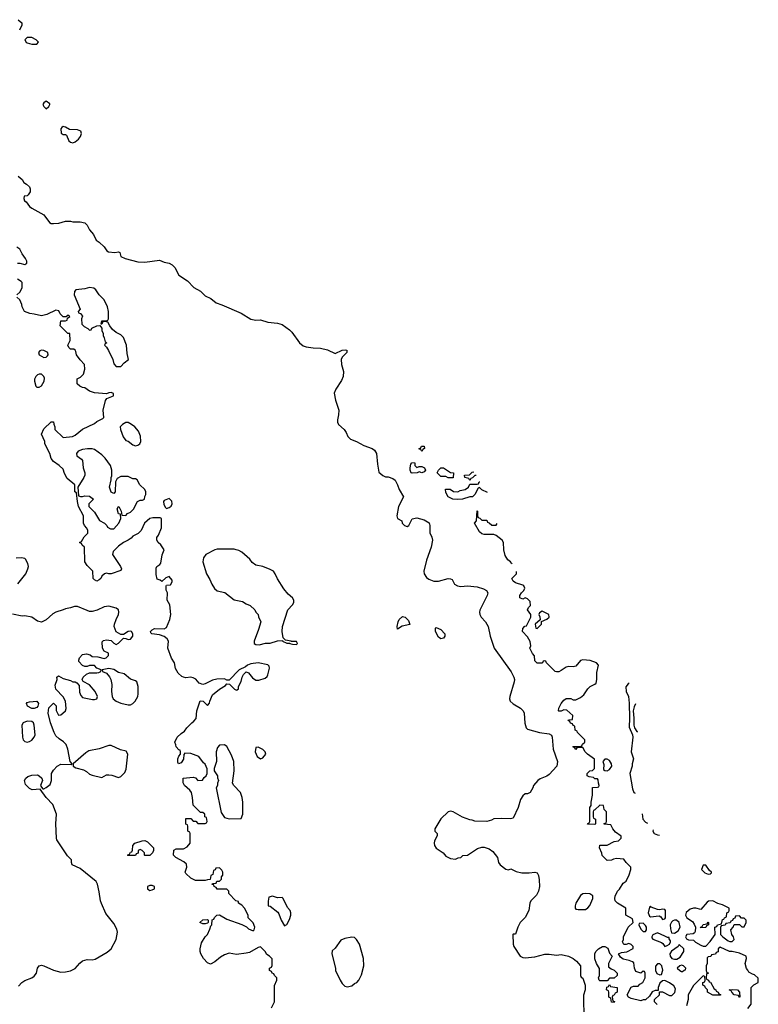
# Model space of a CAD drawing. Header units: inches. Extents: x 1793402 to 1900366, y 320852 to 470679.
# Tile 593 of 604: x 1883949 to 1890087, y 440290 to 448476. Entities that reach past the tile are written whole.
import ezdxf

# ---------------------------------------------------------------- set-up
doc = ezdxf.new("R2010")
doc.units = ezdxf.units.IN
doc.header["$MEASUREMENT"] = 0
doc.layers.add('B8484', color=7, linetype='Continuous')
doc.layers.add('B8494', color=7, linetype='Continuous')

msp = doc.modelspace()

# ---------------------------------------------------------------- linework, layer by layer
at = {"layer": 'B8484', "color": 4}
for points, elevation in [([(1883936.4, 448476.4), (1883966, 448450), (1883966, 448430), (1883948, 448390)], 236), ([(1883936.4, 447176.4), (1883968.4, 447148.4), (1883983.1, 447123.1), (1884006, 447110), (1884030, 447086), (1884035.3, 447070), (1884034.6, 447045.4), (1884020.4, 447019.6), (1884010, 447012), (1883986, 447010), (1883982, 446990), (1883989.2, 446970), (1884002, 446962), (1884030, 446924), (1884048.7, 446910), (1884150, 446854), (1884195.3, 446790), (1884210, 446782.7), (1884230, 446780.9), (1884274.4, 446785.6), (1884330, 446802), (1884370, 446802), (1884390, 446795.3), (1884450, 446795.3), (1884488.7, 446788.7), (1884508.9, 446768.9), (1884528.7, 446730), (1884562, 446690), (1884583.1, 446643.1), (1884610, 446628), (1884650, 446588), (1884673.6, 446553.6), (1884685.6, 446545.6), (1884738, 446542), (1884770, 446546), (1884782, 446542), (1884790, 446508), (1884826, 446490), (1884930, 446463.7), (1884990, 446459.3), (1885110, 446477.2), (1885150, 446461.2), (1885190, 446452.7), (1885217.2, 446437.2), (1885237.2, 446417.2), (1885271.9, 446351.9), (1885344, 446304), (1885396, 446250), (1885450, 446219.3), (1885490, 446179.3), (1885537.2, 446157.2), (1885582.9, 446122.9), (1885630, 446107), (1885790, 446036.2), (1885870, 445987), (1885910, 445978), (1885950, 445980.9), (1886010, 445960.7), (1886090, 445954), (1886130, 445941.2), (1886190, 445899), (1886210, 445879), (1886273.2, 445790), (1886304.8, 445764.8), (1886330, 445755.1), (1886386.8, 445746.8), (1886450, 445745.2), (1886507.3, 445732.7), (1886570, 445701.2), (1886630, 445729.2), (1886652.5, 445732.5), (1886668, 445728), (1886668.7, 445710), (1886628.7, 445670), (1886621.2, 445650), (1886624, 445610), (1886639, 445550), (1886637.2, 445510), (1886623.2, 445476.8), (1886575.5, 445404.5), (1886561.2, 445370), (1886573.6, 445313.6), (1886601.2, 445230), (1886599, 445190), (1886589, 445150), (1886589, 445130), (1886599, 445110), (1886644, 445070), (1886663.2, 445043.2), (1886677.2, 445010), (1886699, 444990), (1886748.7, 444970), (1886810, 444936), (1886878, 444910), (1886896.5, 444896.5), (1886914, 444870), (1886922, 444782), (1886934.6, 444714.6), (1886965.6, 444685.6), (1886990, 444675.3), (1887010, 444675.3), (1887050, 444662), (1887070, 444648), (1887090, 444608), (1887101.2, 444570), (1887138, 444510), (1887098, 444430), (1887084, 444350), (1887089, 444329), (1887126, 444310), (1887128, 444290), (1887148, 444270), (1887170, 444264), (1887182, 444270), (1887210, 444326), (1887250, 444335.3), (1887310, 444319), (1887352.1, 444292.1), (1887357.2, 444270), (1887358, 444210), (1887374.6, 444174.6), (1887379, 444150), (1887369.2, 444090), (1887330, 443982), (1887307, 443890), (1887309.6, 443869.6), (1887330, 443839), (1887350, 443824), (1887390, 443809), (1887430.7, 443809.3), (1887510, 443829), (1887530, 443828.7), (1887542, 443822), (1887563.3, 443783.3), (1887588, 443770), (1887615.9, 443764.1), (1887670, 443769.3), (1887750, 443760.9), (1887804.1, 443744.1), (1887829.3, 443729.3), (1887839, 443710), (1887833.2, 443690), (1887773.1, 443566.9), (1887769.6, 443550), (1887772.6, 443530), (1887783.1, 443510), (1887820.4, 443470), (1887842.6, 443430), (1887858.7, 443350), (1887892.7, 443250), (1888033.9, 443053.9), (1888056.2, 443010), (1888060.7, 442990), (1888057, 442970), (1888021.2, 442850), (1888019, 442830), (1888025.2, 442810), (1888049.6, 442789.6), (1888111.9, 442751.9), (1888133.2, 442730), (1888142.7, 442710), (1888147.2, 442627.2), (1888157.2, 442590), (1888170, 442577.2), (1888270, 442549.4), (1888350, 442539.3), (1888367.3, 442527.3), (1888375.1, 442510), (1888383.7, 442410), (1888417.4, 442310), (1888413.3, 442270), (1888350, 442200.5), (1888330, 442185.5), (1888274.8, 442165.2), (1888254, 442150), (1888219, 442110), (1888214, 442090), (1888190, 442051.3), (1888170, 442041), (1888150, 442038.8), (1888130, 442024.7), (1888110, 441992), (1888092.5, 441927.5), (1888050, 441838), (1888029.1, 441830.9), (1887950, 441834.8), (1887890, 441831), (1887870, 441821), (1887830, 441811.3), (1887730, 441812), (1887710, 441822), (1887690, 441824.7), (1887630, 441846), (1887550, 441891), (1887530, 441896), (1887510, 441891.3), (1887448.9, 441831.1), (1887398, 441750), (1887398, 441730), (1887418, 441710), (1887418, 441690), (1887395.3, 441650), (1887394, 441630), (1887395.3, 441610), (1887408.7, 441588.7), (1887469.1, 441549.1), (1887490, 441522), (1887530, 441502), (1887570, 441498), (1887592, 441508), (1887614, 441510), (1887632.7, 441527.3), (1887670, 441529), (1887753.2, 441586.8), (1887790, 441597.2), (1887810, 441597.2), (1887850, 441584), (1887880.2, 441560.2), (1887919, 441510), (1887929.2, 441470), (1887941.2, 441450), (1887990, 441414), (1888010, 441409), (1888030, 441415.3), (1888073.6, 441393.6), (1888123.2, 441383.2), (1888183.2, 441383.2), (1888230, 441389.3), (1888250, 441384), (1888260.7, 441360.7), (1888266.3, 441326.3), (1888267.8, 441270), (1888260.7, 441230), (1888243.3, 441196.7), (1888197.2, 441150), (1888189.2, 441130), (1888179, 441070), (1888148.9, 441011.1), (1888108, 440970), (1888088, 440930), (1888070, 440874), (1888050, 440874), (1888046, 440870), (1888048.9, 440791.1), (1888055.3, 440770), (1888109, 440690), (1888130, 440679.3), (1888150, 440676), (1888230, 440685.2), (1888314, 440706), (1888350, 440706.6), (1888410, 440697.2), (1888450, 440704), (1888509.1, 440689.1), (1888548, 440670), (1888575.3, 440650), (1888608.7, 440610), (1888608.4, 440528.4), (1888615.3, 440515.3), (1888630, 440506), (1888648.7, 440450), (1888648.7, 440410), (1888634, 440366), (1888633.2, 440350), (1888636.5, 440176.5)], 236), ([(1883930, 446452), (1883950, 446452), (1883990, 446442), (1884007.3, 446452.7), (1884008, 446470), (1883998, 446490), (1883969, 446529), (1883948.9, 446568.9), (1883924.1, 446584.1)], 244), ([(1883926, 446190), (1883950, 446212), (1883962, 446230), (1883968.7, 446250), (1883968, 446290), (1883960.4, 446300.4), (1883930, 446318)], 244), ([(1886040.4, 440259.6), (1886066, 440310), (1886067.3, 440447.3), (1886086, 440490), (1886086, 440510), (1886066, 440530), (1886062, 440542), (1886046, 440550), (1886042, 440562), (1886026, 440570), (1886026, 440590), (1886042, 440598), (1886047.3, 440612.7), (1886047.3, 440667.3), (1886026, 440690), (1886003.1, 440703.1), (1885988, 440730), (1885950, 440768), (1885930, 440762), (1885858, 440722), (1885830, 440714), (1885750, 440704), (1885690, 440715.3), (1885650, 440702), (1885616.9, 440683.1), (1885570, 440642), (1885535.3, 440624.7), (1885510, 440635.3), (1885475.3, 440670), (1885454, 440710), (1885449, 440730), (1885449, 440750), (1885460.2, 440799.8), (1885490, 440852), (1885508.9, 440871.1), (1885530, 440914), (1885538, 440942), (1885546, 440950), (1885547.3, 440992.7), (1885562, 440998), (1885567.3, 441012.7), (1885588.4, 441031.6), (1885610, 441034), (1885670, 440998), (1885794.8, 440954.8), (1885834.8, 440934.8), (1885850, 440918), (1885890, 440902), (1885898, 440910), (1885902, 440930), (1885888.4, 440968.4), (1885848.4, 441008.4), (1885848, 441030), (1885818, 441090), (1885794.6, 441114.6), (1885768, 441130), (1885766, 441146), (1885746, 441150), (1885686, 441210), (1885686, 441230), (1885670, 441246), (1885590, 441246), (1885582, 441262), (1885566, 441270), (1885562, 441282), (1885547.3, 441287.3), (1885550, 441294), (1885582, 441298), (1885587.3, 441312.7), (1885610, 441314), (1885626, 441330), (1885626, 441350), (1885636.4, 441363.6), (1885638, 441390), (1885630, 441406), (1885610, 441426), (1885578, 441422), (1885572.7, 441407.3), (1885558, 441402), (1885554, 441370), (1885538, 441362), (1885532.7, 441327.3), (1885510, 441326), (1885490, 441318), (1885410, 441318), (1885370, 441338), (1885330, 441378), (1885325.2, 441390), (1885338, 441430), (1885334.6, 441454.6), (1885313.6, 441473.6), (1885246, 441510), (1885228, 441530), (1885230, 441572), (1885250, 441582), (1885310, 441582), (1885340.4, 441599.6), (1885366, 441630), (1885366, 441710), (1885362, 441722), (1885346, 441730), (1885346, 441770), (1885342, 441782), (1885328.4, 441788.4), (1885330, 441834), (1885370, 441834), (1885390, 441814), (1885412.7, 441812.7), (1885430, 441794), (1885490, 441794), (1885502, 441798), (1885506, 441810), (1885502, 441842), (1885486, 441850), (1885486, 441870), (1885470, 441886), (1885450, 441886), (1885390, 441946), (1885384, 442010), (1885375.3, 442050), (1885362, 442070), (1885318, 442110), (1885307.3, 442132.7), (1885306, 442170), (1885390, 442178), (1885410, 442172), (1885430, 442152), (1885467.3, 442152.7), (1885483.1, 442176.9), (1885498, 442190), (1885508, 442210), (1885507.3, 442247.3), (1885490, 442286), (1885476.4, 442296.4), (1885438, 442350), (1885370, 442374), (1885322, 442378), (1885312.7, 442367.3), (1885310.9, 442329.1), (1885290, 442298), (1885268.9, 442288.9), (1885263.1, 442303.1), (1885262, 442330), (1885270, 442354), (1885286, 442370), (1885286, 442390), (1885282, 442402), (1885270, 442406), (1885248, 442430), (1885247.3, 442447.3), (1885238, 442470), (1885258, 442510), (1885290, 442542), (1885319, 442561), (1885338, 442590), (1885378, 442630), (1885397.2, 442642.8), (1885414, 442666), (1885422, 442730), (1885447.3, 442812.7), (1885474, 442810), (1885510, 442774), (1885527.3, 442792.7), (1885528, 442810), (1885550, 442862), (1885609.1, 442910.9), (1885660.4, 442939.6), (1885670, 442954), (1885692.7, 442952.7), (1885734, 442910), (1885750, 442902), (1885756.4, 442903.6), (1885767.3, 442912.7), (1885768.4, 442931.6), (1885790, 442974), (1885798, 443010), (1885808.4, 443031.6), (1885830, 443054), (1885850, 443044.7), (1885883.8, 443003.8), (1885910, 442984.9), (1885935.3, 442984.7), (1885990, 443002), (1886005.1, 443014.9), (1886012.3, 443030), (1886024.7, 443084.7), (1886021.2, 443101.2), (1886010, 443112.7), (1885930, 443129.2), (1885870, 443121.2), (1885842, 443110), (1885825.4, 443094.6), (1885774, 443070), (1885690, 442986), (1885670, 442986), (1885650, 442995.3), (1885587.5, 442992.5), (1885550, 442984), (1885490, 442954), (1885470, 442949), (1885439, 442959), (1885412.3, 442992.3), (1885390, 443004), (1885370, 443009), (1885330, 443004), (1885310, 443009), (1885296, 443016), (1885264.5, 443044.5), (1885243.2, 443083.2), (1885234, 443130), (1885210, 443168), (1885179, 443250), (1885184, 443310), (1885175.3, 443330), (1885150, 443349), (1885110, 443362), (1885046, 443370), (1885038, 443378), (1885035.3, 443390), (1885050, 443404.7), (1885070, 443414), (1885150, 443410.7), (1885170, 443422.8), (1885197.6, 443490), (1885205.6, 443530), (1885196, 443610), (1885175.3, 443650), (1885178, 443710), (1885167.3, 443732.7), (1885166, 443770), (1885170, 443774), (1885202, 443778), (1885216.4, 443803.6), (1885216.4, 443816.4), (1885190, 443846), (1885163.6, 443836.4), (1885130, 443806), (1885116.4, 443816.4), (1885090, 443826), (1885084, 443864), (1885083.1, 443916.9), (1885088, 443930), (1885114.6, 443945.4), (1885122, 443958), (1885132.9, 444027.1), (1885148.7, 444070), (1885122, 444110), (1885099, 444130), (1885088.7, 444150), (1885088.7, 444170), (1885102, 444190), (1885127.3, 444252.7), (1885126, 444330), (1885115.3, 444335.3), (1885054.6, 444334.6), (1885030, 444328), (1884984.7, 444290), (1884958, 444230), (1884934.4, 444205.6), (1884890, 444182), (1884874.8, 444165.2), (1884850.8, 444149.2), (1884810, 444129), (1884770, 444099), (1884724.5, 444055.5), (1884721, 444030), (1884786.8, 443930), (1884796, 443910), (1884790, 443898), (1884710, 443868.7), (1884690, 443868.7), (1884670, 443875.3), (1884654, 443870), (1884632, 443850), (1884622, 443830), (1884610, 443818), (1884591.1, 443808.9), (1884570, 443818), (1884558, 443830), (1884555.3, 443890), (1884510, 443938), (1884488.7, 443970), (1884486, 444090), (1884467.3, 444107.3), (1884462, 444122), (1884446, 444130), (1884462, 444138), (1884483.1, 444176.9), (1884513.6, 444206.4), (1884515.3, 444230), (1884508, 444250), (1884488, 444270), (1884478, 444290), (1884478, 444350), (1884438, 444430), (1884428.4, 444471.6), (1884422, 444542), (1884406, 444550), (1884406, 444610), (1884342.7, 444662.7), (1884322, 444702), (1884310, 444738), (1884278, 444770), (1884230, 444802), (1884210, 444828), (1884198, 444870), (1884158, 444950), (1884158, 444970), (1884128.7, 445030), (1884150, 445074), (1884210, 445134), (1884230, 445134), (1884232.7, 445112.7), (1884242, 445090), (1884242, 445070), (1884310, 445002), (1884388.4, 445011.6), (1884410, 445022), (1884470, 445072), (1884570, 445118), (1884590, 445136), (1884639, 445161), (1884648, 445170), (1884642.7, 445230), (1884662, 445310), (1884674, 445326), (1884728, 445350), (1884727.3, 445367.3), (1884710, 445378), (1884690, 445375.3), (1884670, 445366), (1884570, 445375.3), (1884530, 445388.7), (1884490, 445415.3), (1884470, 445418), (1884448.4, 445428.4), (1884426, 445450), (1884426, 445490), (1884454.6, 445505.4), (1884478, 445530), (1884488.7, 445570), (1884488, 445610), (1884450, 445648), (1884422, 445690), (1884416.4, 445716.4), (1884408.4, 445728.4), (1884398, 445738), (1884370, 445738), (1884358, 445750), (1884349, 445770), (1884368, 445810), (1884366, 445866), (1884350, 445868), (1884286, 445930), (1884290, 445974), (1884330, 445974), (1884342, 445978), (1884346, 445994), (1884366, 446010), (1884358, 446018), (1884343.6, 446016.4), (1884334, 446006), (1884310, 446006), (1884286, 446030), (1884274.6, 446054.6), (1884250, 446062), (1884174, 446026), (1884130, 446015.1), (1884070, 446029.2), (1884032.9, 446032.9), (1883988, 446050), (1883968, 446090), (1883967.3, 446107.3), (1883950, 446146), (1883926, 446170)], 244), ([(1887741.6, 444686), (1887730, 444686), (1887712.7, 444667.3), (1887698, 444662), (1887690, 444646), (1887682, 444662), (1887648, 444670), (1887646, 444690), (1887687.3, 444692.7), (1887710, 444714), (1887722, 444718), (1887722.1, 444718.5)], 232), ([(1887835.3, 444545.2), (1887788.4, 444568.4), (1887770, 444586), (1887758, 444582), (1887731.6, 444528.4), (1887711.6, 444508.4), (1887690, 444508), (1887630, 444488.7), (1887590, 444488), (1887548.9, 444488.9), (1887510, 444508), (1887490, 444546), (1887487.3, 444572.7), (1887527.3, 444572.7), (1887552.7, 444552.7), (1887590, 444552), (1887610, 444562), (1887650, 444571.3), (1887678, 444590), (1887690, 444614), (1887750, 444614), (1887762, 444618), (1887767.3, 444632.7), (1887773.3, 444634.8)], 232), ([(1888041.9, 443951.5), (1888036.4, 443956.4), (1888028, 443970), (1888006, 443986), (1887982.5, 444022.5), (1887972.7, 444070), (1887968.7, 444130), (1887958, 444150), (1887908.9, 444188.9), (1887890, 444195.3), (1887810, 444195.3), (1887790, 444202), (1887770, 444218), (1887728, 444290), (1887746, 444310), (1887750, 444394), (1887754, 444390), (1887754, 444350), (1887758, 444338), (1887772.7, 444332.7), (1887790, 444314), (1887830, 444314), (1887838, 444298), (1887850, 444294), (1887872.7, 444272.7), (1887910, 444274), (1887917.1, 444288.3)], 232), ([(1883933.6, 443786.4), (1883999, 443870), (1884017.2, 443910), (1884021.2, 443930), (1884015.1, 443955.1), (1883997.2, 443990), (1883990, 443997.2), (1883963.2, 444003.2), (1883919.9, 444000.1)], 248), ([(1889248, 440288), (1889226, 440310), (1889226, 440330), (1889266, 440370), (1889266, 440394), (1889290, 440394), (1889350, 440362), (1889370, 440362), (1889392.9, 440387.1), (1889398, 440418), (1889384.7, 440444.7), (1889350, 440468.7), (1889310, 440488), (1889290, 440486), (1889270, 440466), (1889254, 440430), (1889254, 440406), (1889230, 440406), (1889205.4, 440394.6), (1889183.6, 440356.4), (1889150, 440326), (1889130, 440326), (1889110, 440318), (1889030, 440338), (1889008, 440350), (1888998, 440370), (1889030, 440432), (1889050, 440442), (1889090, 440442), (1889103.1, 440456.9), (1889128.4, 440471.6), (1889146, 440510), (1889146, 440550), (1889142, 440562), (1889130, 440566), (1889110, 440548), (1889070, 440562), (1889059, 440590), (1889054, 440634), (1889043.1, 440643.1), (1889014.6, 440654.6), (1888964.7, 440664.7), (1888943.1, 440683.1), (1888926, 440710), (1888950, 440722), (1888994.6, 440725.4), (1889047.3, 440752.7), (1889048, 440770), (1889030, 440788), (1889010, 440795.3), (1888990, 440788), (1888968.4, 440788.4), (1888958, 440810), (1888968, 440830), (1888968, 440850), (1889006, 440930), (1889046, 440970), (1889042, 441002), (1888986, 441030), (1888986, 441090), (1888918, 441130), (1888898, 441150), (1888895.3, 441170), (1888898, 441190), (1888918, 441230), (1888933.6, 441246.4), (1888963.1, 441296.9), (1888990, 441314), (1889014.6, 441365.4), (1889028, 441410), (1889028, 441430), (1888988.9, 441468.9), (1888970, 441498), (1888910, 441502), (1888883.6, 441496.4), (1888867.3, 441487.3), (1888830, 441486), (1888788.4, 441528.4), (1888787.3, 441547.3), (1888768, 441590), (1888770, 441614), (1888830, 441612), (1888890, 441644.7), (1888926, 441650), (1888948, 441670), (1888947.3, 441687.3), (1888901.2, 441721.2), (1888878, 441750), (1888862, 441782), (1888807.3, 441787.3), (1888807.3, 441792.7), (1888822, 441798), (1888826, 441810), (1888826, 441890), (1888806, 441910), (1888802, 441942), (1888770, 441946), (1888730, 441906), (1888718, 441902), (1888714, 441890), (1888714, 441850), (1888718, 441838), (1888734, 441830), (1888734, 441790), (1888730, 441786), (1888668.7, 441788.7), (1888670, 441794), (1888682, 441798), (1888686, 441810), (1888687.3, 441927.3), (1888698, 441942), (1888698, 441970), (1888708, 442028), (1888708.4, 442091.6), (1888750, 442094), (1888762, 442098), (1888766, 442110), (1888758, 442130), (1888756.4, 442156.4), (1888750, 442166), (1888730, 442166), (1888716.4, 442176.4), (1888680.4, 442180.4), (1888666, 442190), (1888666, 442210), (1888686, 442230), (1888710, 442234), (1888726, 442250), (1888727.3, 442327.3), (1888668.9, 442368.9), (1888648, 442390), (1888630, 442426), (1888590, 442426), (1888578, 442422), (1888570, 442408), (1888562, 442422), (1888546, 442430), (1888550, 442434), (1888610, 442434), (1888622, 442438), (1888627.3, 442452.7), (1888646, 442470), (1888646, 442490), (1888586, 442550), (1888582, 442562), (1888566, 442570), (1888562, 442602), (1888547.3, 442607.3), (1888542, 442622), (1888527.3, 442627.3), (1888522, 442642), (1888506, 442650), (1888510, 442654), (1888542, 442658), (1888546, 442690), (1888496.4, 442736.4), (1888470, 442738), (1888450, 442726), (1888430, 442726), (1888426, 442730), (1888428.7, 442751.3), (1888448.7, 442790), (1888470, 442818), (1888490, 442831.3), (1888530, 442831.3), (1888550, 442822), (1888570, 442822), (1888610, 442842), (1888636, 442864), (1888670, 442912), (1888690, 442932), (1888728.9, 442951.1), (1888739, 442961), (1888744, 442990), (1888744, 443050), (1888759, 443110), (1888742, 443130), (1888690, 443149.5), (1888630, 443154.5), (1888610, 443149.2), (1888570, 443102), (1888550, 443095.3), (1888510, 443099), (1888490, 443094), (1888450, 443064), (1888430, 443055.3), (1888410, 443055.3), (1888398, 443058), (1888326, 443130), (1888322, 443142), (1888310, 443146), (1888298, 443142), (1888294, 443130), (1888287.3, 443127.3), (1888250, 443126), (1888230, 443146), (1888227.3, 443187.3), (1888210, 443206), (1888188, 443250), (1888198, 443270), (1888190, 443306), (1888170, 443346), (1888128.7, 443390), (1888130, 443414), (1888147.3, 443432.7), (1888162, 443438), (1888198, 443510), (1888198, 443530), (1888168.7, 443570), (1888178, 443590), (1888193.2, 443606.8), (1888190, 443638), (1888170, 443662), (1888150, 443668.7), (1888130, 443658), (1888106, 443670), (1888106, 443690), (1888118, 443710), (1888138, 443730), (1888148, 443750), (1888138, 443770), (1888130, 443775.3), (1888070, 443795.3), (1888049.1, 443809.1), (1888038, 443830), (1888078, 443870), (1888078, 443888.3)], 232), ([(1883938.9, 440441.1), (1883965.2, 440470), (1883990, 440488), (1884049, 440510), (1884070, 440523.8), (1884087.3, 440550), (1884096, 440590), (1884110, 440611), (1884130, 440616), (1884148.9, 440611.1), (1884230, 440573), (1884290, 440558.4), (1884330, 440559.3), (1884370, 440568.2), (1884410, 440588.4), (1884447.1, 440632.9), (1884469.7, 440650.3), (1884510, 440661.3), (1884550, 440659.3), (1884575.6, 440664.4), (1884675.9, 440724.1), (1884709.5, 440750.5), (1884749.3, 440830), (1884761.2, 440890), (1884755.5, 440915.5), (1884730, 440962), (1884665.4, 441045.4), (1884627.2, 441127.2), (1884619.3, 441150), (1884610, 441226), (1884594, 441290), (1884584, 441310), (1884450, 441418), (1884386, 441450), (1884378, 441470), (1884378, 441490), (1884344.7, 441524.7), (1884258, 441658), (1884254, 441670), (1884249.3, 441790), (1884253.2, 441870), (1884224, 441950), (1884168.7, 442010), (1884118, 442078), (1884053.6, 442073.6), (1884030, 442084), (1883998, 442118), (1883988.7, 442150), (1883999, 442170), (1884017, 442183), (1884050, 442196.3), (1884096.7, 442196.7), (1884111, 442190), (1884131.3, 442170), (1884138, 442150), (1884122, 442110), (1884130, 442094), (1884142, 442082), (1884150, 442082), (1884170, 442091.3), (1884203.1, 442116.9), (1884214, 442150), (1884214, 442210), (1884230, 442238), (1884259, 442270), (1884290, 442287.7), (1884376.4, 442283.6), (1884386, 442290), (1884368.9, 442308.9), (1884349.2, 442410), (1884334, 442450), (1884312.5, 442472.5), (1884276, 442496), (1884250, 442522), (1884234, 442550), (1884205.2, 442630), (1884184, 442710), (1884190, 442754), (1884230, 442794), (1884251.6, 442771.6), (1884252.7, 442732.7), (1884270, 442694), (1884290, 442698), (1884308, 442710), (1884328, 442730), (1884335.3, 442750), (1884328, 442810), (1884310, 442846), (1884249, 442910), (1884244.7, 442944.7), (1884259, 442990), (1884258, 443010), (1884270, 443022), (1884310, 442998), (1884370, 442982), (1884390, 442972), (1884410, 442972), (1884423.6, 442963.6), (1884442, 442942), (1884446.4, 442886.4), (1884456.9, 442856.9), (1884470, 442842), (1884554.6, 442825.4), (1884570, 442824.7), (1884588.9, 442831.1), (1884596, 442850), (1884577.2, 442890), (1884530, 442945.2), (1884475.3, 442975.3), (1884468, 442990), (1884475.3, 443010), (1884504.7, 443035.3), (1884530, 443046), (1884590, 443046), (1884606, 443050), (1884622, 443058), (1884626, 443070), (1884590, 443086), (1884570, 443106), (1884530, 443106), (1884510, 443098), (1884490, 443098), (1884470, 443108), (1884441.2, 443141.2), (1884439, 443150), (1884445.2, 443170), (1884470, 443198), (1884504.7, 443204.7), (1884535.3, 443195.3), (1884550, 443182), (1884598, 443178), (1884650, 443164.7), (1884666, 443170), (1884686, 443190), (1884686, 443210), (1884650, 443226), (1884638, 443250), (1884635.3, 443304.7), (1884644, 443316), (1884670, 443321), (1884710, 443316), (1884730, 443292), (1884750, 443282), (1884770, 443292), (1884810, 443334), (1884830, 443332), (1884850, 443322), (1884870, 443324.7), (1884888.7, 443350), (1884888.7, 443370), (1884878, 443390), (1884870, 443393.2), (1884850, 443388.7), (1884810, 443366), (1884790, 443366), (1884750, 443388), (1884735.1, 443430), (1884737, 443450), (1884749.6, 443490.4), (1884769.2, 443530), (1884773.2, 443550), (1884769.2, 443569.2), (1884750, 443584), (1884690, 443599.5), (1884650, 443594.5), (1884592.8, 443567.3), (1884550, 443555.8), (1884530, 443556.3), (1884510, 443563), (1884430, 443596.2), (1884403.8, 443596.2), (1884370, 443585.2), (1884330, 443579), (1884310, 443569), (1884248.5, 443551.5), (1884223.7, 443536.3), (1884170, 443487), (1884130, 443467.6), (1884095.5, 443475.5), (1884050, 443509), (1883990, 443519), (1883970, 443517.2), (1883890, 443534)], 248), ([(1889014.9, 442960.8), (1889006.2, 442953.8), (1888986.8, 442930), (1888990.5, 442890), (1889007.7, 442850), (1889013.8, 442793.8), (1889017.8, 442670), (1889014.4, 442594.4), (1889041.6, 442530), (1889044.9, 442510), (1889031, 442390), (1889051.3, 442330), (1889038, 442290), (1889038, 442270), (1889021, 442210), (1889040.7, 442080.7), (1889052, 442050), (1889064, 442044.2)], 232), ([(1889067.9, 442787.5), (1889056.6, 442763.4), (1889048.7, 442730), (1889053.6, 442670), (1889052, 442610), (1889057.8, 442590), (1889078.8, 442558.8), (1889083.9, 442554.2)], 236), ([(1889123.2, 441874.2), (1889126.8, 441830), (1889150, 441804.7), (1889165.1, 441795.1)], 232), ([(1889212.4, 441739.4), (1889212, 441730), (1889222, 441710), (1889250, 441698), (1889266.6, 441696.6)], 232), ([(1890000, 440573), (1889990, 440588), (1889979, 440630), (1889988, 440670), (1889986, 440690), (1889930, 440715.3), (1889870, 440728), (1889848.4, 440728.4), (1889770, 440766), (1889754, 440750), (1889752.7, 440727.3), (1889738, 440722), (1889732.7, 440707.3), (1889698, 440702), (1889692.7, 440687.3), (1889670, 440686), (1889663.6, 440676.4), (1889662, 440630), (1889654, 440610), (1889654, 440570), (1889658, 440558), (1889674, 440550), (1889658, 440542), (1889654, 440510), (1889658, 440498), (1889674, 440490), (1889678, 440478), (1889690, 440474), (1889719.6, 440419.6), (1889734, 440410), (1889738, 440398), (1889754, 440390), (1889758, 440378), (1889772.7, 440372.7), (1889772.7, 440367.3), (1889710, 440366), (1889666, 440390), (1889666, 440410), (1889647.3, 440427.3), (1889642, 440442), (1889626, 440450), (1889626, 440470), (1889642, 440478), (1889646, 440490), (1889642, 440522), (1889630, 440526), (1889550, 440446), (1889504.7, 440370), (1889504.7, 440330), (1889490, 440278)], 232)]:
    msp.add_lwpolyline(points, dxfattribs=dict(at, elevation=elevation))
for points, elevation in [([(1884050, 448328), (1884010, 448328), (1883992, 448310), (1884002, 448290), (1884010, 448284.7), (1884050, 448272), (1884090, 448274), (1884106, 448290), (1884086, 448310)], 236), ([(1884170, 447798), (1884150, 447786), (1884142, 447770), (1884150, 447754), (1884170, 447734), (1884190, 447754), (1884198, 447770), (1884198, 447778)], 236), ([(1884310, 447588), (1884299.6, 447580.4), (1884291.6, 447568.4), (1884292, 447532), (1884310, 447522), (1884330, 447522), (1884336.9, 447516.9), (1884358, 447470), (1884370, 447458), (1884390, 447451.3), (1884410, 447461), (1884436.5, 447483.5), (1884453.6, 447506.4), (1884462, 447530), (1884458, 447550), (1884430, 447561.2), (1884363.1, 447563.1), (1884330, 447582)], 236), ([(1884530, 446249.2), (1884490, 446238), (1884414, 446230), (1884403.6, 446216.4), (1884402, 446190), (1884452, 446070), (1884434, 446050), (1884438, 446038), (1884452.7, 446032.7), (1884471.6, 446011.6), (1884462, 445990), (1884466, 445946), (1884485.4, 445925.4), (1884514, 445910), (1884530, 445894), (1884542, 445898), (1884548.4, 445911.6), (1884588.4, 445931.6), (1884614, 445934), (1884631.6, 445911.6), (1884632, 445890), (1884642, 445870), (1884642, 445850), (1884652, 445830), (1884658, 445798), (1884672, 445790), (1884658, 445782), (1884654, 445770), (1884670, 445754), (1884685.4, 445725.4), (1884722, 445650), (1884730, 445614), (1884750, 445594), (1884790, 445594), (1884816.4, 445623.6), (1884854, 445650), (1884842, 445702), (1884837.2, 445770), (1884810, 445835.3), (1884790, 445855.3), (1884750, 445875.3), (1884721.2, 445901.2), (1884698, 445930), (1884682, 445962), (1884650, 445966), (1884638, 445962), (1884630, 445946), (1884626, 445946), (1884630, 445974), (1884670, 445974), (1884682, 445978), (1884686, 445990), (1884688, 446050), (1884679, 446090), (1884650, 446148), (1884608.9, 446188.9), (1884582, 446230), (1884564.7, 446244.7)], 244), ([(1884130, 445729), (1884116, 445724), (1884104.7, 445710), (1884111.3, 445690), (1884150, 445667.3), (1884170, 445671.3), (1884178.6, 445681.4), (1884184, 445690), (1884182, 445710), (1884150, 445725.2)], 248), ([(1884130, 445528.7), (1884110, 445528.7), (1884096.9, 445523.1), (1884082, 445510), (1884071.6, 445488.4), (1884071.3, 445470), (1884082, 445430), (1884090, 445422), (1884110, 445422), (1884130, 445431.3), (1884152.7, 445470), (1884155.1, 445495.1), (1884148.7, 445510)], 248), ([(1884850, 445128), (1884830, 445128), (1884802, 445110), (1884784.7, 445090), (1884786, 445070), (1884808.1, 445008.1), (1884830, 444978), (1884850, 444971.3), (1884890, 444942), (1884910, 444932), (1884930, 444938), (1884948, 444950), (1884955.3, 444970), (1884953.6, 445013.6), (1884936.4, 445056.4), (1884906, 445090), (1884878, 445110)], 244), ([(1887290, 444886), (1887282, 444902), (1887270, 444906), (1887268.4, 444911.6), (1887282, 444918), (1887288.4, 444931.6), (1887311.6, 444931.6), (1887314, 444910), (1887298, 444902)], 232), ([(1884550, 444909), (1884511.1, 444908.9), (1884470, 444902), (1884434, 444890), (1884422, 444870), (1884424.7, 444850), (1884462, 444822), (1884470.5, 444810.5), (1884477.3, 444750), (1884490.6, 444710), (1884490.5, 444690), (1884482, 444670), (1884432, 444590), (1884438, 444518), (1884452.7, 444512.7), (1884470, 444512), (1884490, 444518), (1884530, 444514), (1884562, 444490), (1884522, 444450), (1884522, 444430), (1884570, 444382), (1884611.3, 444311.3), (1884654, 444290), (1884674, 444270), (1884678, 444258), (1884703.6, 444243.6), (1884730, 444242), (1884773.2, 444290), (1884788.4, 444328.4), (1884786, 444366), (1884770, 444368), (1884758, 444410), (1884768.7, 444430), (1884772, 444430), (1884792, 444390), (1884798, 444358), (1884830, 444354), (1884846, 444370), (1884870, 444382), (1884894.6, 444405.4), (1884928.9, 444471.1), (1884950, 444482), (1884970, 444482), (1884986, 444490), (1884988.4, 444511.6), (1884998, 444530), (1884998, 444550), (1884988, 444570), (1884948, 444610), (1884926, 444650), (1884910, 444658), (1884890, 444658), (1884850, 444678), (1884790, 444678), (1884759.6, 444660.4), (1884744.7, 444635.3), (1884742, 444550), (1884730, 444538), (1884710, 444549), (1884695.3, 444590), (1884709, 444650), (1884709.3, 444670.7), (1884715.3, 444684.7), (1884714, 444730), (1884704, 444770), (1884659, 444830), (1884630, 444859), (1884570, 444904)], 244), ([(1887250, 444754), (1887270, 444762), (1887290, 444762), (1887314, 444750), (1887322, 444730), (1887310, 444718), (1887290, 444708), (1887270, 444718), (1887251.3, 444708.7), (1887210, 444705.2), (1887202, 444710), (1887195.3, 444730), (1887195.3, 444750), (1887200.4, 444779.6), (1887207.3, 444792.7), (1887230, 444794), (1887234, 444790), (1887234, 444770)], 232), ([(1887510, 444668), (1887490, 444678), (1887450, 444678), (1887418, 444710), (1887428.9, 444731.1), (1887449.1, 444750.9), (1887471.1, 444751.1), (1887530, 444712), (1887554, 444710), (1887550, 444668)], 232), ([(1885190, 444495.3), (1885150, 444478), (1885144.7, 444470), (1885145.4, 444445.4), (1885159.6, 444419.6), (1885170, 444412), (1885190, 444422), (1885208.4, 444431.6), (1885215.3, 444450), (1885213.2, 444473.2)], 244), ([(1885590, 444074), (1885570, 444069.5), (1885494.8, 444030), (1885477.5, 444002.5), (1885470.9, 443969.1), (1885502, 443870), (1885530, 443821), (1885544.2, 443784.2), (1885567.3, 443747.3), (1885590, 443728.7), (1885653.7, 443713.7), (1885730, 443654), (1885800.4, 443640.4), (1885830, 443621), (1885865.4, 443605.4), (1885902, 443570), (1885912, 443550), (1885932, 443530), (1885932.7, 443512.7), (1885952, 443470), (1885933.7, 443406.3), (1885896, 443310), (1885898, 443290), (1885910, 443281), (1885940.2, 443279.8), (1885991.6, 443291.6), (1886030, 443292), (1886090, 443311.3), (1886134, 443314), (1886134, 443310), (1886170, 443294), (1886194, 443294), (1886194, 443290), (1886215.3, 443284.7), (1886250, 443282), (1886258, 443290), (1886250, 443306), (1886206, 443306), (1886206, 443310), (1886158, 443318), (1886138, 443338), (1886129, 443390), (1886134, 443430), (1886177.2, 443570), (1886217.2, 443610), (1886226.6, 443630), (1886226.6, 443650), (1886216, 443670), (1886178.9, 443698.9), (1886144.5, 443744.5), (1886090, 443828), (1886073.2, 443870), (1886059, 443890), (1886030, 443906), (1885970, 443929), (1885910, 443942), (1885882, 443962), (1885862, 443990), (1885794, 444050), (1885770, 444063.7), (1885748, 444070), (1885730, 444073.6)], 244), ([(1888290, 443558), (1888270, 443546), (1888262, 443530), (1888271.6, 443511.6), (1888274, 443486), (1888234, 443450), (1888238, 443418), (1888250, 443414), (1888286, 443450), (1888286, 443474), (1888330, 443492), (1888348, 443510), (1888346, 443530)], 232), ([(1887090, 443408), (1887085.2, 443430), (1887093.2, 443470), (1887102.7, 443490), (1887130, 443514), (1887152, 443510), (1887179.8, 443479.8), (1887191, 443449), (1887126.8, 443433.2)], 236), ([(1887450, 443329), (1887430, 443342), (1887404, 443390), (1887403.1, 443416.9), (1887410, 443422), (1887450, 443406), (1887480.7, 443370), (1887480.7, 443350), (1887470, 443334)], 236), ([(1884690, 443082), (1884634, 443070), (1884638, 443058), (1884670, 443042), (1884694, 443014), (1884706.8, 442990), (1884714.8, 442950), (1884711, 442890), (1884716, 442850), (1884724.7, 442830), (1884750.6, 442810.6), (1884790, 442794.8), (1884850, 442778.8), (1884870, 442781), (1884890, 442791), (1884909, 442810), (1884929.2, 442850), (1884933.2, 442870), (1884933.2, 442933.2), (1884922, 442970), (1884910, 442979), (1884870, 442994), (1884818, 443038), (1884769.3, 443049.3), (1884730, 443074)], 248), ([(1884070, 442749.4), (1884050, 442749.5), (1884014, 442770), (1884005.2, 442790), (1884010, 442798), (1884030, 442806), (1884092, 442810), (1884104.7, 442790), (1884098.8, 442770), (1884090, 442759)], 248), ([(1884010, 442644), (1883978, 442630), (1883966, 442610), (1883970.6, 442510), (1883977.3, 442490), (1883990, 442474.8), (1884010, 442470.7), (1884030, 442474), (1884050, 442486), (1884069.2, 442510), (1884077.2, 442530), (1884068.7, 442610), (1884062, 442630), (1884050, 442642)], 252), ([(1884710, 442442.7), (1884690, 442440.9), (1884610, 442414), (1884523.4, 442396.6), (1884498.4, 442381.6), (1884392, 442290), (1884392, 442270), (1884414.8, 442254.8), (1884478.7, 442238.7), (1884504.4, 442224.4), (1884530, 442202.8), (1884550, 442194), (1884630, 442176), (1884670, 442197.3), (1884690, 442199.1), (1884715.5, 442195.5), (1884770, 442176), (1884790, 442184.7), (1884823.1, 442216.9), (1884834.6, 442245.4), (1884848, 442370), (1884834, 442394), (1884785.6, 442405.6)], 248), ([(1885650, 442448.7), (1885610, 442444), (1885593.7, 442426.3), (1885582, 442390), (1885584.9, 442310), (1885564.7, 442250), (1885564.7, 442230), (1885592, 442190), (1885592.7, 442172.7), (1885602, 442150), (1885592, 442130), (1885592, 442110), (1885582, 442090), (1885623.6, 441883.6), (1885650, 441842), (1885690, 441831.3), (1885790, 441834), (1885802, 441870), (1885802, 441970), (1885797.2, 442010), (1885784, 442050), (1885729, 442110), (1885717.2, 442130), (1885732, 442230), (1885729.4, 442310), (1885710, 442362), (1885670, 442434)], 244), ([(1885930, 442428), (1885910, 442426), (1885906.8, 442390), (1885921, 442350), (1885950, 442331.3), (1885970, 442338), (1885995.3, 442370), (1885988, 442390), (1885970, 442408)], 244), ([(1888830, 442328), (1888812.7, 442327.3), (1888794, 442310), (1888803.6, 442283.6), (1888802, 442242), (1888812.7, 442232.7), (1888830, 442232), (1888850, 442242), (1888868.7, 442270), (1888868, 442290), (1888850, 442318)], 232), ([(1884990, 441526), (1884986, 441530), (1884986, 441550), (1884966, 441570), (1884950, 441578), (1884934, 441570), (1884932.7, 441547.3), (1884918, 441542), (1884910, 441526), (1884850, 441526), (1884846, 441530), (1884862, 441538), (1884870, 441554), (1884882, 441558), (1884887.3, 441572.7), (1884888, 441610), (1884906, 441630), (1884966, 441650), (1884990, 441651.3), (1885010, 441642), (1885062, 441590), (1885062, 441570), (1885051.3, 441548.7), (1885030, 441526)], 244), ([(1889650, 441446), (1889630, 441446), (1889614, 441410), (1889643.6, 441383.6), (1889670, 441372), (1889690, 441374), (1889698, 441382), (1889698, 441390), (1889681.2, 441401.2)], 232), ([(1885050, 441279), (1885030, 441279), (1885012, 441270), (1885011.3, 441250), (1885021.4, 441241.4), (1885030, 441236), (1885050, 441240.7), (1885068.7, 441250), (1885068, 441270)], 248), ([(1886050, 441188), (1886018, 441182), (1886012.7, 441147.3), (1886014, 441110), (1886030, 441104.7), (1886095.2, 441055.2), (1886103.4, 441043.4), (1886120.7, 440990), (1886150, 440942), (1886170, 440954), (1886190, 440994), (1886202, 441030), (1886202, 441050), (1886195.3, 441070), (1886174.6, 441094.6), (1886138, 441170), (1886130, 441178), (1886090, 441175.3)], 244), ([(1888650, 441212.4), (1888630, 441208.3), (1888610, 441195.8), (1888570.4, 441130), (1888564.4, 441110), (1888564, 441090), (1888570, 441081), (1888590, 441077.3), (1888650, 441078.8), (1888670, 441091), (1888687.2, 441112.8), (1888713.2, 441170), (1888711.6, 441191.6), (1888687.6, 441207.6)], 236), ([(1889190, 441106), (1889183.6, 441096.4), (1889171.3, 441050), (1889182, 441022), (1889190, 441018), (1889264.7, 441024.7), (1889276.9, 441016.9), (1889290, 440994), (1889310, 441002), (1889315.3, 441010), (1889315.3, 441070), (1889310, 441078), (1889290, 441082), (1889270, 441075.3), (1889250, 441079), (1889198, 441098)], 232), ([(1889710, 441149.2), (1889673.7, 441146.3), (1889661.1, 441138.9), (1889610, 441078), (1889569.1, 441089.1), (1889550, 441089.2), (1889519.8, 441080.2), (1889487.5, 441052.5), (1889482, 441030), (1889492, 441010), (1889539.1, 440979.1), (1889555.3, 440955.3), (1889564.7, 440930), (1889563.6, 440896.4), (1889556.9, 440883.1), (1889544.7, 440875.3), (1889494, 440870), (1889482, 440850), (1889490, 440834), (1889507.1, 440827.1), (1889550, 440822), (1889566.4, 440806.4), (1889610, 440782), (1889630, 440774), (1889650, 440774), (1889688.4, 440811.6), (1889728, 440870), (1889727.3, 440932.7), (1889742, 440938), (1889748.4, 440951.6), (1889782, 440958), (1889790, 440994), (1889802, 440998), (1889806, 441010), (1889822, 441018), (1889826, 441050), (1889842, 441058), (1889846, 441070), (1889846, 441090), (1889790, 441118), (1889750, 441129)], 232), ([(1889930, 441026), (1889898, 441022), (1889892.7, 441007.3), (1889878, 441002), (1889872.7, 440987.3), (1889858, 440982), (1889852.7, 440967.3), (1889818, 440962), (1889811.6, 440948.4), (1889778, 440942), (1889772.7, 440927.3), (1889774, 440870), (1889792, 440850), (1889836.9, 440816.9), (1889850, 440811.3), (1889870, 440812), (1889888, 440830), (1889882, 440850), (1889868, 440870), (1889858, 440910), (1889878, 440930), (1889887.3, 440952.7), (1889930, 440954), (1889950, 440934), (1889970, 440934), (1889986, 440970), (1889986, 440990), (1889978, 440998), (1889970, 441006), (1889947.3, 441007.3)], 232), ([(1885470, 440958), (1885446, 440970), (1885470, 440992), (1885510, 440994), (1885514, 440990), (1885514, 440970), (1885510, 440966), (1885490, 440958)], 244), ([(1889130, 440966), (1889098, 440962), (1889094, 440950), (1889110, 440914), (1889130, 440894), (1889150, 440894), (1889158, 440910), (1889158, 440930), (1889150, 440946)], 232), ([(1889390, 440988.7), (1889376.9, 440983.1), (1889366.4, 440973.6), (1889356, 440950), (1889356.9, 440916.9), (1889364.7, 440884.7), (1889390, 440882), (1889420.4, 440899.6), (1889438, 440930), (1889428.9, 440968.9), (1889408.4, 440988.4)], 232), ([(1889610, 440926), (1889606, 440930), (1889622, 440938), (1889630, 440954), (1889662, 440958), (1889670, 440974), (1889674, 440970), (1889674, 440950), (1889658, 440942), (1889650, 440928)], 232), ([(1886710, 440849.3), (1886650, 440837.2), (1886618, 440822), (1886570, 440758), (1886546, 440734), (1886542, 440710), (1886572, 440590), (1886572, 440570), (1886611.3, 440490), (1886630, 440462), (1886650, 440442), (1886670, 440434), (1886710, 440444.7), (1886730, 440462), (1886750, 440472), (1886768, 440490), (1886790, 440534), (1886809, 440610), (1886805.2, 440670), (1886772.7, 440790), (1886749, 440830), (1886730, 440845.2)], 244), ([(1889250, 440884), (1889211.6, 440868.4), (1889202, 440850), (1889202, 440842), (1889211.6, 440831.6), (1889283.5, 440803.5), (1889294.8, 440794.8), (1889310, 440772), (1889330, 440778), (1889348, 440790), (1889358, 440810), (1889358, 440818), (1889346, 440834), (1889346, 440846), (1889334, 440846), (1889310, 440855.3)], 232), ([(1888770, 440486), (1888766, 440490), (1888758, 440510), (1888768, 440530), (1888768.4, 440588.4), (1888742, 440630), (1888729.3, 440669.3), (1888728.7, 440710), (1888738, 440730), (1888758, 440750), (1888791.6, 440771.6), (1888811.6, 440771.6), (1888836.9, 440756.9), (1888850, 440714), (1888874, 440690), (1888842, 440630), (1888842, 440602), (1888863.6, 440583.6), (1888890, 440574), (1888914, 440550), (1888914, 440530), (1888890, 440506), (1888850, 440506), (1888830, 440486)], 232), ([(1889430, 440786), (1889422, 440770), (1889367.1, 440732.9), (1889351.3, 440710), (1889356, 440690), (1889370, 440671.3), (1889390, 440664.7), (1889410, 440664.7), (1889437, 440683), (1889468, 440730), (1889468, 440750)], 232), ([(1889270, 440626), (1889250, 440626), (1889232.7, 440607.3), (1889232, 440570), (1889245.4, 440545.4), (1889270, 440534), (1889282, 440538), (1889294.6, 440574.6), (1889286, 440610)], 232), ([(1889450, 440615.3), (1889434, 440610), (1889414, 440590), (1889434, 440570), (1889450, 440562), (1889458, 440562), (1889470, 440574), (1889482, 440578), (1889486, 440590), (1889466, 440610)], 232), ([(1888890, 440306), (1888867.3, 440307.3), (1888862, 440342), (1888846, 440350), (1888846, 440390), (1888842, 440402), (1888826, 440410), (1888827.3, 440432.7), (1888842, 440438), (1888850, 440454), (1888858, 440438), (1888914, 440430), (1888914, 440390), (1888898, 440382), (1888890, 440366), (1888878, 440362), (1888874, 440350), (1888878, 440318), (1888892.7, 440312.7)], 232), ([(1889930, 440348), (1889922, 440362), (1889886, 440370), (1889866, 440390), (1889862, 440402), (1889846, 440410), (1889870, 440414), (1889914, 440410), (1889931.6, 440391.6), (1889934, 440350)], 232)]:
    msp.add_lwpolyline(points, close=True, dxfattribs=dict(at, elevation=elevation))
at = {"layer": 'B8494', "color": 4, "elevation": 232}
msp.add_lwpolyline([(1890000, 440255.9), (1890028.4, 440291.6), (1890028, 440430), (1890050, 440452), (1890086, 440470), (1890087.3, 440507.3), (1890056.4, 440536.4), (1890040.4, 440540.4), (1890010, 440558), (1890000, 440573)], dxfattribs=at)

doc.saveas('drawing.dxf')
